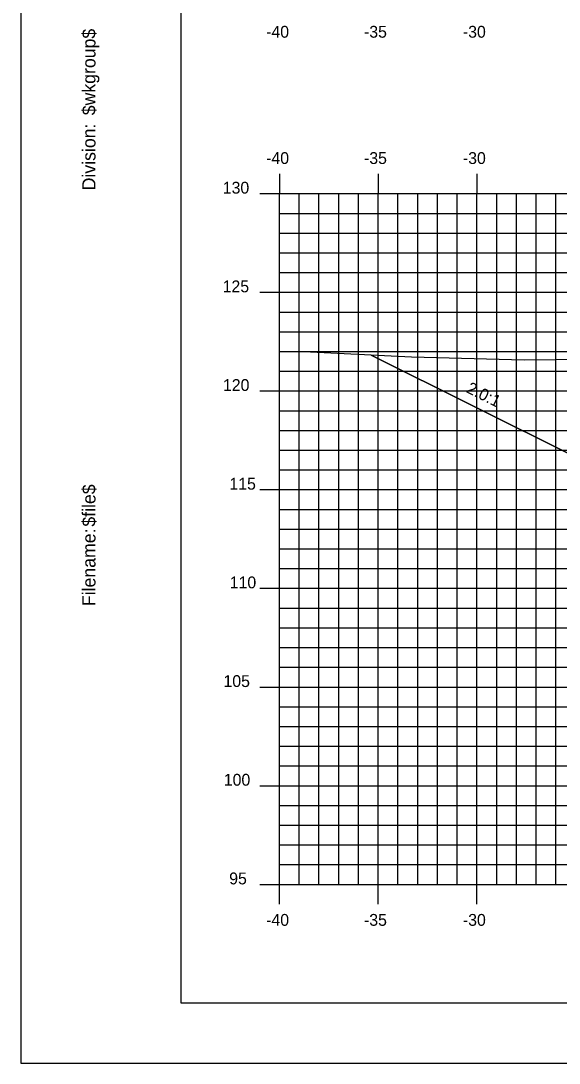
# Model space of a CAD drawing. Extents: x 850598 to 870284, y 366541 to 366651.
# Drawn here: x 859911.6 to 859938.8, y 366541.2 to 366594 of the extents above; entities that cross this region are included whole.
import ezdxf

# ---------------------------------------------------------------- set-up
doc = ezdxf.new("R2010")
doc.units = 0
for name, color, linetype in [('ANNOTATION', 7, 'Continuous'), ('BORDER', 7, 'Continuous'), ('D_Roadway_Centerline', 7, 'Continuous'), ('D_Roadway_SlopeLines', 7, 'Continuous'), ('H_V ANNOTATION', 7, 'Continuous'), ('MAJOR', 7, 'Continuous'), ('MINOR', 7, 'Continuous'), ('PLOT BOUNDARY', 7, 'Continuous'), ('S_Roadway_Centerline', 7, 'Continuous')]:
    doc.layers.add(name, color=color, linetype=linetype)

msp = doc.modelspace()

# ---------------------------------------------------------------- linework, layer by layer
at = {"layer": 'BORDER'}
for p, q in [((859919.672, 366649.225), (859919.672, 366544.225)), ((859919.672, 366544.225), (860079.672, 366544.225))]:
    msp.add_line(p, q, dxfattribs=at)
at = {"layer": 'D_Roadway_Centerline'}
msp.add_lwpolyline([(859929.322, 366577.041), (859939.672, 366571.866), (859943.474, 366573.133), (859949.672, 366575.199), (859953.672, 366575.439), (859964.672, 366575.769), (859975.672, 366575.439), (859979.672, 366575.199), (859981.672, 366575.079), (859987.672, 366573.079), (860031.837, 366563.223), (860048.861, 366559.424), (860058.723, 366557.223), (860062.723, 366557.223)], dxfattribs=at)
at = {"layer": 'D_Roadway_SlopeLines'}
msp.add_lwpolyline([(859939.672, 366571.866), (859929.322, 366577.041)], dxfattribs=at)
at = {"layer": 'MAJOR'}
for p, q in [((859924.672, 366586.227), (859924.672, 366585.225)), ((859924.672, 366586.227), (859924.672, 366585.225)), ((859929.672, 366586.227), (859929.672, 366585.225)), ((859929.672, 366586.227), (859929.672, 366585.225)), ((859934.672, 366586.227), (859934.672, 366585.225)), ((859934.672, 366586.227), (859934.672, 366585.225)), ((859923.67, 366585.225), (859924.672, 366585.225)), ((859923.67, 366585.225), (859924.672, 366585.225)), ((859924.672, 366585.225), (860064.672, 366585.225)), ((859924.672, 366550.225), (859924.672, 366585.225)), ((859924.672, 366550.225), (859924.672, 366585.225)), ((859924.672, 366585.225), (860064.672, 366585.225)), ((859924.672, 366585.225), (860064.672, 366585.225)), ((859924.672, 366550.225), (859924.672, 366585.225)), ((859924.672, 366550.225), (859924.672, 366585.225)), ((859924.672, 366585.225), (860064.672, 366585.225)), ((859929.672, 366550.225), (859929.672, 366585.225)), ((859929.672, 366550.225), (859929.672, 366585.225)), ((859934.672, 366550.225), (859934.672, 366585.225)), ((859934.672, 366550.225), (859934.672, 366585.225)), ((859923.67, 366580.225), (859924.672, 366580.225)), ((859923.67, 366580.225), (859924.672, 366580.225)), ((859924.672, 366580.225), (860064.672, 366580.225)), ((859924.672, 366580.225), (860064.672, 366580.225)), ((859923.67, 366575.225), (859924.672, 366575.225)), ((859923.67, 366575.225), (859924.672, 366575.225)), ((859924.672, 366575.225), (860064.672, 366575.225)), ((859924.672, 366575.225), (860064.672, 366575.225)), ((859923.67, 366570.225), (859924.672, 366570.225)), ((859923.67, 366570.225), (859924.672, 366570.225)), ((859924.672, 366570.225), (860064.672, 366570.225)), ((859924.672, 366570.225), (860064.672, 366570.225)), ((859923.67, 366565.225), (859924.672, 366565.225)), ((859923.67, 366565.225), (859924.672, 366565.225)), ((859924.672, 366565.225), (860064.672, 366565.225)), ((859924.672, 366565.225), (860064.672, 366565.225)), ((859923.67, 366560.225), (859924.672, 366560.225)), ((859923.67, 366560.225), (859924.672, 366560.225)), ((859924.672, 366560.225), (860064.672, 366560.225)), ((859924.672, 366560.225), (860064.672, 366560.225)), ((859923.67, 366555.225), (859924.672, 366555.225)), ((859923.67, 366555.225), (859924.672, 366555.225)), ((859924.672, 366555.225), (860064.672, 366555.225)), ((859924.672, 366555.225), (860064.672, 366555.225)), ((859923.67, 366550.225), (859924.672, 366550.225)), ((859923.67, 366550.225), (859924.672, 366550.225)), ((859924.672, 366550.225), (860064.672, 366550.225)), ((859924.672, 366550.225), (860064.672, 366550.225)), ((859924.672, 366549.223), (859924.672, 366550.225)), ((859924.672, 366550.225), (860064.672, 366550.225)), ((859924.672, 366550.225), (860064.672, 366550.225)), ((859924.672, 366549.223), (859924.672, 366550.225)), ((859929.672, 366549.223), (859929.672, 366550.225)), ((859929.672, 366549.223), (859929.672, 366550.225)), ((859934.672, 366549.223), (859934.672, 366550.225)), ((859934.672, 366549.223), (859934.672, 366550.225))]:
    msp.add_line(p, q, dxfattribs=at)
at = {"layer": 'MINOR'}
for p, q in [((859925.672, 366550.225), (859925.672, 366585.225)), ((859925.672, 366550.225), (859925.672, 366585.225)), ((859926.672, 366550.225), (859926.672, 366585.225)), ((859926.672, 366550.225), (859926.672, 366585.225)), ((859927.672, 366550.225), (859927.672, 366585.225)), ((859927.672, 366550.225), (859927.672, 366585.225)), ((859928.672, 366550.225), (859928.672, 366585.225)), ((859928.672, 366550.225), (859928.672, 366585.225)), ((859930.672, 366550.225), (859930.672, 366585.225)), ((859930.672, 366550.225), (859930.672, 366585.225)), ((859931.672, 366550.225), (859931.672, 366585.225)), ((859931.672, 366550.225), (859931.672, 366585.225)), ((859932.672, 366550.225), (859932.672, 366585.225)), ((859932.672, 366550.225), (859932.672, 366585.225)), ((859933.672, 366550.225), (859933.672, 366585.225)), ((859933.672, 366550.225), (859933.672, 366585.225)), ((859935.672, 366550.225), (859935.672, 366585.225)), ((859935.672, 366550.225), (859935.672, 366585.225)), ((859936.672, 366550.225), (859936.672, 366585.225)), ((859936.672, 366550.225), (859936.672, 366585.225)), ((859937.672, 366550.225), (859937.672, 366585.225)), ((859937.672, 366550.225), (859937.672, 366585.225)), ((859938.672, 366550.225), (859938.672, 366585.225)), ((859938.672, 366550.225), (859938.672, 366585.225)), ((859924.672, 366584.225), (860064.672, 366584.225)), ((859924.672, 366584.225), (859925.674, 366584.225)), ((859924.672, 366584.225), (860064.672, 366584.225)), ((859924.672, 366584.225), (859925.674, 366584.225)), ((859924.672, 366583.225), (860064.672, 366583.225)), ((859924.672, 366583.225), (859925.674, 366583.225)), ((859924.672, 366583.225), (860064.672, 366583.225)), ((859924.672, 366583.225), (859925.674, 366583.225)), ((859924.672, 366582.225), (860064.672, 366582.225)), ((859924.672, 366582.225), (859925.674, 366582.225)), ((859924.672, 366582.225), (860064.672, 366582.225)), ((859924.672, 366582.225), (859925.674, 366582.225)), ((859924.672, 366581.225), (860064.672, 366581.225)), ((859924.672, 366581.225), (859925.674, 366581.225)), ((859924.672, 366581.225), (860064.672, 366581.225)), ((859924.672, 366581.225), (859925.674, 366581.225)), ((859924.672, 366579.225), (860064.672, 366579.225)), ((859924.672, 366579.225), (859925.674, 366579.225)), ((859924.672, 366579.225), (860064.672, 366579.225)), ((859924.672, 366579.225), (859925.674, 366579.225)), ((859924.672, 366578.225), (860064.672, 366578.225)), ((859924.672, 366578.225), (859925.674, 366578.225)), ((859924.672, 366578.225), (860064.672, 366578.225)), ((859924.672, 366578.225), (859925.674, 366578.225)), ((859924.672, 366577.225), (860064.672, 366577.225)), ((859924.672, 366577.225), (859925.674, 366577.225)), ((859924.672, 366577.225), (860064.672, 366577.225)), ((859924.672, 366577.225), (859925.674, 366577.225)), ((859924.672, 366576.225), (860064.672, 366576.225)), ((859924.672, 366576.225), (859925.674, 366576.225)), ((859924.672, 366576.225), (860064.672, 366576.225)), ((859924.672, 366576.225), (859925.674, 366576.225)), ((859924.672, 366574.225), (860064.672, 366574.225)), ((859924.672, 366574.225), (859925.674, 366574.225)), ((859924.672, 366574.225), (860064.672, 366574.225)), ((859924.672, 366574.225), (859925.674, 366574.225)), ((859924.672, 366573.225), (860064.672, 366573.225)), ((859924.672, 366573.225), (859925.674, 366573.225)), ((859924.672, 366573.225), (860064.672, 366573.225)), ((859924.672, 366573.225), (859925.674, 366573.225)), ((859924.672, 366572.225), (860064.672, 366572.225)), ((859924.672, 366572.225), (859925.674, 366572.225)), ((859924.672, 366572.225), (860064.672, 366572.225)), ((859924.672, 366572.225), (859925.674, 366572.225)), ((859924.672, 366571.225), (860064.672, 366571.225)), ((859924.672, 366571.225), (859925.674, 366571.225)), ((859924.672, 366571.225), (860064.672, 366571.225)), ((859924.672, 366571.225), (859925.674, 366571.225)), ((859924.672, 366569.225), (860064.672, 366569.225)), ((859924.672, 366569.225), (859925.674, 366569.225)), ((859924.672, 366569.225), (860064.672, 366569.225)), ((859924.672, 366569.225), (859925.674, 366569.225)), ((859924.672, 366568.225), (860064.672, 366568.225)), ((859924.672, 366568.225), (859925.674, 366568.225)), ((859924.672, 366568.225), (860064.672, 366568.225)), ((859924.672, 366568.225), (859925.674, 366568.225)), ((859924.672, 366567.225), (860064.672, 366567.225)), ((859924.672, 366567.225), (859925.674, 366567.225)), ((859924.672, 366567.225), (860064.672, 366567.225)), ((859924.672, 366567.225), (859925.674, 366567.225)), ((859924.672, 366566.225), (860064.672, 366566.225)), ((859924.672, 366566.225), (859925.674, 366566.225)), ((859924.672, 366566.225), (860064.672, 366566.225)), ((859924.672, 366566.225), (859925.674, 366566.225)), ((859924.672, 366564.225), (860064.672, 366564.225)), ((859924.672, 366564.225), (859925.674, 366564.225)), ((859924.672, 366564.225), (860064.672, 366564.225)), ((859924.672, 366564.225), (859925.674, 366564.225)), ((859924.672, 366563.225), (860064.672, 366563.225)), ((859924.672, 366563.225), (859925.674, 366563.225)), ((859924.672, 366563.225), (860064.672, 366563.225)), ((859924.672, 366563.225), (859925.674, 366563.225)), ((859924.672, 366562.225), (860064.672, 366562.225)), ((859924.672, 366562.225), (859925.674, 366562.225)), ((859924.672, 366562.225), (860064.672, 366562.225)), ((859924.672, 366562.225), (859925.674, 366562.225)), ((859924.672, 366561.225), (860064.672, 366561.225)), ((859924.672, 366561.225), (859925.674, 366561.225)), ((859924.672, 366561.225), (860064.672, 366561.225)), ((859924.672, 366561.225), (859925.674, 366561.225)), ((859924.672, 366559.225), (860064.672, 366559.225)), ((859924.672, 366559.225), (859925.674, 366559.225)), ((859924.672, 366559.225), (860064.672, 366559.225)), ((859924.672, 366559.225), (859925.674, 366559.225)), ((859924.672, 366558.225), (860064.672, 366558.225)), ((859924.672, 366558.225), (859925.674, 366558.225)), ((859924.672, 366558.225), (860064.672, 366558.225)), ((859924.672, 366558.225), (859925.674, 366558.225)), ((859924.672, 366557.225), (860064.672, 366557.225)), ((859924.672, 366557.225), (859925.674, 366557.225)), ((859924.672, 366557.225), (860064.672, 366557.225)), ((859924.672, 366557.225), (859925.674, 366557.225)), ((859924.672, 366556.225), (860064.672, 366556.225)), ((859924.672, 366556.225), (859925.674, 366556.225)), ((859924.672, 366556.225), (860064.672, 366556.225)), ((859924.672, 366556.225), (859925.674, 366556.225)), ((859924.672, 366554.225), (860064.672, 366554.225)), ((859924.672, 366554.225), (859925.674, 366554.225)), ((859924.672, 366554.225), (860064.672, 366554.225)), ((859924.672, 366554.225), (859925.674, 366554.225)), ((859924.672, 366553.225), (860064.672, 366553.225)), ((859924.672, 366553.225), (859925.674, 366553.225)), ((859924.672, 366553.225), (860064.672, 366553.225)), ((859924.672, 366553.225), (859925.674, 366553.225)), ((859924.672, 366552.225), (860064.672, 366552.225)), ((859924.672, 366552.225), (859925.674, 366552.225)), ((859924.672, 366552.225), (860064.672, 366552.225)), ((859924.672, 366552.225), (859925.674, 366552.225)), ((859924.672, 366551.225), (860064.672, 366551.225)), ((859924.672, 366551.225), (859925.674, 366551.225)), ((859924.672, 366551.225), (860064.672, 366551.225)), ((859924.672, 366551.225), (859925.674, 366551.225))]:
    msp.add_line(p, q, dxfattribs=at)
at = {"layer": 'PLOT BOUNDARY'}
msp.add_lwpolyline([(859911.579, 366541.166), (860081.579, 366541.166), (860081.579, 366651.166), (859911.579, 366651.166)], close=True, dxfattribs=at)
at = {"layer": 'S_Roadway_Centerline'}
msp.add_lwpolyline([(859924.672, 366577.212), (859925.914, 366577.217), (859931.357, 366576.952), (859937.056, 366576.799), (859954.504, 366576.981), (859955.63, 366576.381), (859961.53, 366573.27), (859962.402, 366573.41), (859965.244, 366573.789), (859967.94, 366574.043), (859968.59, 366574.129), (859971.674, 366574.332), (859972.441, 366574.383), (859981.363, 366574.702), (859983.576, 366574.783), (859992.681, 366574.516)], dxfattribs=at)

# ---------------------------------------------------------------- texts
at = {"layer": 'ANNOTATION'}
msp.add_text('2.0:1', height=0.6, rotation=333.4349, dxfattribs=at).set_placement((859934.091, 366575.175))
at = {"layer": 'BORDER'}
for s, p in [('$wkgroup$', (859915.357, 366589.195)), ('Division:', (859915.357, 366585.391)), ('$file$', (859915.357, 366568.351)), ('Filename:', (859915.357, 366564.324))]:
    msp.add_text(s, height=0.6696, rotation=90, dxfattribs=at).set_placement(p)
at = {"layer": 'H_V ANNOTATION'}
for s, p in [('-40', (859923.998, 366593.125)), ('-35', (859928.952, 366593.125)), ('-30', (859933.96, 366593.125)), ('-40', (859923.998, 366586.725)), ('-35', (859928.952, 366586.725)), ('-30', (859933.96, 366586.725)), ('130', (859921.802, 366585.225)), ('125', (859921.796, 366580.225)), ('120', (859921.812, 366575.225)), ('115', (859922.139, 366570.225)), ('110', (859922.155, 366565.225)), ('105', (859921.839, 366560.225)), ('100', (859921.855, 366555.225)), ('95', (859922.128, 366550.225)), ('-40', (859923.998, 366548.125)), ('-35', (859928.952, 366548.125)), ('-30', (859933.96, 366548.125))]:
    msp.add_text(s, height=0.6, dxfattribs=at).set_placement(p)

doc.saveas('drawing.dxf')
